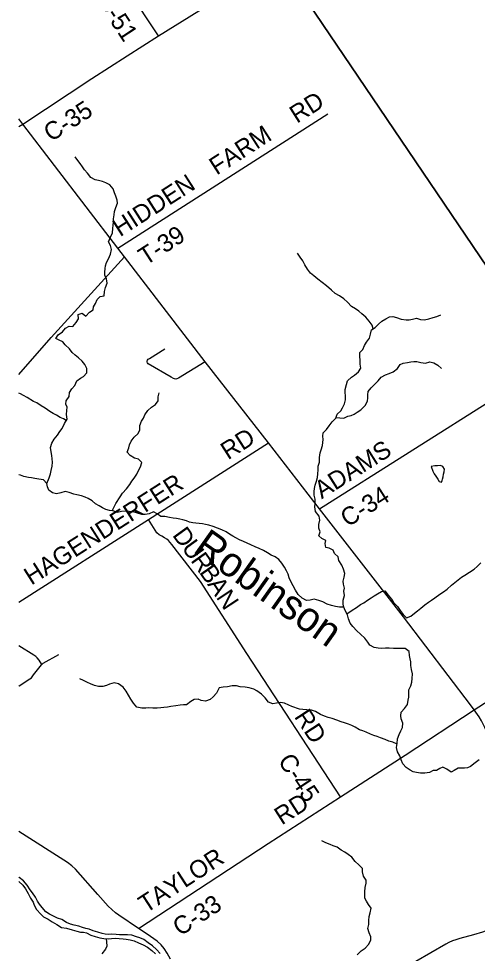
# Model space of a CAD drawing. Extents: x 114843 to 284848, y 317643 to 566895.
# Drawn here: x 114843 to 122583, y 449771 to 465534 of the extents above; entities that cross this region are included whole.
import ezdxf

# ---------------------------------------------------------------- set-up
doc = ezdxf.new("R2010")
doc.units = 0
for name, color, linetype in [('GM_X_County_Road', 7, 'Continuous'), ('GM_X_County_Road_Text', 7, 'Continuous'), ('GM_X_Major_River', 7, 'Continuous'), ('GM_X_Minor_Lake', 7, 'Continuous'), ('GM_X_Minor_River', 7, 'Continuous'), ('GM_X_Minor_River_Text', 7, 'Continuous'), ('GM_X_State_Route', 7, 'Continuous'), ('GM_X_Township', 7, 'Continuous'), ('GM_X_Township_Road', 7, 'Continuous'), ('GM_X_Township_Road_Text', 7, 'Continuous')]:
    doc.layers.add(name, color=color, linetype=linetype)

msp = doc.modelspace()

# ---------------------------------------------------------------- linework, layer by layer
at = {"layer": 'GM_X_County_Road'}
for p, q in [((119922, 457268), (123503, 459530)), ((117034, 457088), (119057, 458378)), ((114843, 455694), (117034, 457088))]:
    msp.add_line(p, q, dxfattribs=at)
for points in [[(117203, 465246), (115647, 467595), (115558, 467733), (115519, 467814), (115484, 467893), (115433, 467996), (114843, 468933)], [(114913, 463757), (116076, 464524), (116672, 464909), (117203, 465246), (119246, 466516), (119273, 466533)], [(114843, 459533), (115393, 460159), (116630, 461515)], [(120275, 452411), (118692, 454828), (117910, 456043), (117430, 456664), (117374, 456731), (117344, 456754), (117304, 456780), (117258, 456804), (117215, 456831), (117177, 456865), (117144, 456909), (117034, 457088)], [(116865, 450191), (119055, 451622), (120275, 452411), (121363, 453112), (122533, 453877), (124525, 455162), (124893, 455400), (125060, 455508), (125795, 455981)], [(116865, 450191), (116532, 450414), (116476, 450456), (116414, 450510), (116354, 450567), (116178, 450764), (115801, 451189), (115740, 451246), (115715, 451265), (115690, 451283), (115665, 451302), (114843, 451826)], [(124481, 451264), (123193, 450430), (122929, 450259), (122814, 450192), (122745, 450154), (122672, 450126), (122520, 450083), (122291, 450023), (122223, 450000), (122163, 449980), (122102, 449952), (122051, 449925), (121544, 449630)], [(117403, 449669), (117347, 449775), (117301, 449853), (117250, 449915), (117183, 449977), (117014, 450092), (116865, 450191)]]:
    msp.add_lwpolyline(points, dxfattribs=at)
at = {"layer": 'GM_X_Major_River'}
for points in [[(117230, 449768), (117168, 449834), (117100, 449895), (117030, 449949), (116956, 450005), (116886, 450031), (116834, 450051), (116752, 450074), (116682, 450082), (116610, 450082), (116546, 450084), (116488, 450086), (116416, 450092), (116362, 450090), (116302, 450092), (116250, 450105), (116180, 450125), (116102, 450149), (116030, 450177), (115974, 450191), (115922, 450207), (115856, 450227), (115782, 450244), (115716, 450262), (115650, 450292), (115572, 450338), (115500, 450366), (115418, 450404), (115365, 450431), (115299, 450471), (115237, 450545), (115193, 450601), (115161, 450651), (115127, 450719), (115077, 450792), (115035, 450842), (114985, 450920), (114927, 450992), (114853, 451050), (114843, 451052)], [(114843, 450984), (114843, 450984), (114915, 450922), (114959, 450856), (115003, 450780), (115043, 450702), (115089, 450633), (115103, 450583), (115145, 450511), (115218, 450433), (115262, 450383), (115340, 450346), (115410, 450300), (115486, 450256), (115566, 450208), (115652, 450196), (115748, 450164), (115822, 450143), (115886, 450129), (115938, 450125), (115990, 450117), (116062, 450075), (116132, 450053), (116212, 450030), (116280, 450018), (116352, 450016), (116412, 450022), (116474, 450024), (116540, 450020), (116604, 450014), (116656, 450008), (116726, 450000), (116792, 449981), (116864, 449949), (116946, 449911), (117018, 449873), (117088, 449817), (117154, 449764)]]:
    msp.add_lwpolyline(points, dxfattribs=at)
at = {"layer": 'GM_X_Minor_Lake'}
for points in [[(121988, 457745), (121996, 457765), (122008, 457807), (122014, 457851), (122026, 457893), (122028, 457937), (122004, 457983), (121962, 458000), (121914, 457994), (121866, 457990), (121804, 457979)], [(121804, 457979), (121834, 457904), (121856, 457857), (121884, 457817), (121916, 457767), (121938, 457727), (121978, 457715), (121988, 457745)]]:
    msp.add_lwpolyline(points, dxfattribs=at)
at = {"layer": 'GM_X_Minor_River'}
for points in [[(115318, 457692), (115357, 457790), (115381, 457860), (115393, 457912), (115411, 457984), (115415, 458052), (115411, 458112), (115405, 458164), (115389, 458230), (115379, 458304), (115400, 458372), (115444, 458442), (115498, 458508), (115540, 458570), (115578, 458624), (115616, 458704), (115660, 458781), (115648, 458857), (115655, 458923), (115663, 458983), (115641, 459033), (115643, 459089), (115693, 459161), (115699, 459229), (115741, 459289), (115789, 459349), (115823, 459423), (115888, 459469), (115938, 459501), (115994, 459561), (115996, 459633), (115962, 459703), (115914, 459759), (115852, 459813), (115798, 459860), (115746, 459904), (115700, 459968), (115628, 460032), (115589, 460082), (115525, 460114), (115469, 460138), (115509, 460202), (115581, 460250), (115631, 460316), (115693, 460346), (115757, 460344), (115811, 460408), (115853, 460474), (115849, 460544), (115915, 460566), (115977, 460514), (116039, 460582), (116098, 460624), (116104, 460674), (116140, 460732), (116168, 460796), (116218, 460850), (116286, 460862), (116294, 460934), (116308, 461002), (116338, 461074), (116326, 461144), (116295, 461208), (116295, 461260), (116305, 461318), (116311, 461368), (116323, 461420), (116359, 461484), (116391, 461562), (116407, 461640), (116393, 461706), (116360, 461768), (116394, 461850), (116428, 461920), (116430, 461994), (116438, 462054), (116442, 462106), (116446, 462156), (116454, 462225), (116460, 462279), (116483, 462349), (116511, 462421), (116507, 462473), (116483, 462541), (116459, 462595), (116439, 462663), (116381, 462729), (116313, 462763), (116257, 462785), (116191, 462803), (116135, 462815), (116063, 462856), (116004, 462926), (115956, 462984), (115918, 463036), (115880, 463090), (115844, 463142), (115796, 463204)], [(120827, 460305), (120808, 460366), (120756, 460434), (120702, 460498), (120634, 460555), (120582, 460601), (120530, 460641), (120458, 460681), (120390, 460751), (120329, 460807), (120259, 460859), (120187, 460900), (120121, 460956), (120037, 461028), (119965, 461086), (119893, 461142), (119823, 461196), (119769, 461239), (119719, 461307), (119675, 461381), (119636, 461449), (119594, 461513), (119546, 461577)], [(119924, 457077), (119912, 457145), (119854, 457221), (119840, 457298), (119849, 457354), (119847, 457428), (119829, 457500), (119831, 457558), (119837, 457612), (119845, 457664), (119867, 457732), (119889, 457798), (119893, 457856), (119896, 457924), (119900, 457984), (119918, 458055), (119922, 458135), (119932, 458209), (119950, 458263), (119972, 458333), (119976, 458385), (119980, 458435), (119977, 458491), (119983, 458549), (120037, 458603), (120081, 458665), (120135, 458735), (120193, 458797), (120219, 458861), (120279, 458921), (120309, 458973), (120342, 459039), (120360, 459105), (120360, 459175), (120354, 459229), (120354, 459280), (120376, 459362), (120392, 459424), (120460, 459486), (120510, 459524), (120580, 459580), (120617, 459642), (120609, 459708), (120609, 459774), (120603, 459838), (120601, 459904), (120651, 459956), (120679, 460024), (120711, 460076), (120765, 460146), (120780, 460214), (120800, 460284), (120858, 460328), (120914, 460384), (120972, 460432), (121042, 460472), (121102, 460504), (121156, 460512), (121222, 460494), (121296, 460466), (121380, 460454), (121436, 460453), (121490, 460467), (121558, 460481), (121626, 460459), (121692, 460455), (121764, 460473), (121838, 460495), (121902, 460511), (121970, 460537)], [(120196, 458805), (120265, 458799), (120331, 458795), (120399, 458829), (120457, 458839), (120507, 458865), (120557, 458895), (120619, 458939), (120690, 459011), (120730, 459081), (120738, 459139), (120736, 459189), (120740, 459247), (120790, 459309), (120848, 459365), (120912, 459427), (120962, 459487), (121036, 459529), (121095, 459549), (121163, 459579), (121237, 459633), (121281, 459699), (121331, 459721), (121407, 459737), (121461, 459747), (121511, 459750), (121563, 459752), (121631, 459734), (121707, 459724), (121781, 459746), (121851, 459730), (121919, 459690), (121977, 459636)], [(115647, 458757), (115600, 458785), (115546, 458809), (115480, 458847), (115428, 458875), (115370, 458909), (115293, 458963), (115225, 459006), (115147, 459054), (115093, 459080), (114989, 459144), (114925, 459180), (114873, 459208), (114843, 459220)], [(116422, 457233), (116484, 457359), (116556, 457467), (116598, 457531), (116663, 457605), (116717, 457677), (116751, 457735), (116791, 457787), (116835, 457853), (116873, 457923), (116901, 457975), (116919, 458047), (116867, 458102), (116797, 458120), (116723, 458166), (116676, 458222), (116700, 458294), (116716, 458346), (116742, 458406), (116794, 458474), (116858, 458540), (116886, 458600), (116888, 458674), (116916, 458744), (116947, 458796), (116973, 458854), (117023, 458924), (117085, 458980), (117151, 459026), (117199, 459088), (117199, 459156), (117215, 459222)], [(120331, 455609), (120260, 455610), (120190, 455621), (120122, 455639), (120048, 455661), (119978, 455701), (119906, 455723), (119832, 455745), (119764, 455729), (119700, 455721), (119626, 455762), (119558, 455824), (119514, 455896), (119476, 455970), (119442, 456030), (119410, 456103), (119391, 456165), (119363, 456221), (119329, 456285), (119287, 456351), (119233, 456411), (119171, 456455), (119105, 456486), (119041, 456524), (118973, 456564), (118901, 456600), (118837, 456624), (118763, 456660), (118637, 456715), (118571, 456745), (118509, 456779), (118455, 456805), (118402, 456837), (118344, 456877), (118274, 456912), (118198, 456940), (118128, 456968), (118054, 456992), (117996, 457000), (117944, 457012), (117890, 457018), (117832, 457025), (117780, 457029), (117726, 457043), (117674, 457065), (117614, 457083), (117562, 457095), (117504, 457103), (117452, 457111), (117386, 457123), (117310, 457136), (117244, 457140), (117178, 457180), (117118, 457214), (117046, 457184), (116976, 457174), (116922, 457174), (116846, 457196), (116776, 457217), (116710, 457223), (116646, 457227), (116580, 457221), (116508, 457207), (116440, 457231), (116376, 457237), (116312, 457255), (116258, 457286), (116202, 457318), (116138, 457354), (116082, 457402), (116018, 457444), (115966, 457464), (115902, 457484), (115824, 457505), (115772, 457515), (115694, 457545), (115628, 457557), (115556, 457539), (115480, 457521), (115414, 457539), (115352, 457583), (115330, 457636), (115318, 457692), (115263, 457754), (115183, 457766), (115117, 457780), (115061, 457790), (115007, 457798), (114929, 457815), (114875, 457837), (114843, 457840)], [(122612, 453031), (122546, 452985), (122468, 452919), (122416, 452899), (122365, 452893), (122313, 452893), (122263, 452891), (122191, 452855), (122141, 452823), (122067, 452877), (122001, 452911), (121951, 452885), (121897, 452853), (121841, 452854), (121775, 452820), (121699, 452808), (121623, 452806), (121555, 452818), (121503, 452834), (121451, 452860), (121385, 452906), (121327, 452967), (121298, 453035), (121278, 453099), (121238, 453169), (121222, 453239), (121230, 453309), (121238, 453387), (121264, 453459), (121294, 453523), (121318, 453578), (121327, 453652), (121301, 453726), (121295, 453776), (121299, 453836), (121357, 453900), (121403, 453966), (121415, 454040), (121425, 454092), (121427, 454162), (121426, 454216), (121460, 454280), (121478, 454345), (121482, 454405), (121490, 454483), (121472, 454557), (121464, 454627), (121460, 454685), (121448, 454739), (121441, 454791), (121431, 454861), (121363, 454914), (121231, 454910), (121167, 454914), (121093, 454918), (121033, 454916), (120963, 454914), (120911, 454916), (120843, 454926), (120769, 454967), (120735, 455017), (120685, 455087), (120613, 455155), (120549, 455211), (120483, 455280), (120435, 455340), (120411, 455410), (120394, 455482), (120354, 455550), (120332, 455608), (120318, 455660), (120320, 455729), (120340, 455803), (120328, 455877), (120342, 455929), (120324, 455995), (120320, 456047), (120339, 456113), (120349, 456179), (120325, 456251), (120297, 456317), (120245, 456394), (120235, 456458), (120175, 456516), (120153, 456572), (120081, 456604), (120027, 456616), (120013, 456682), (120028, 456734), (119960, 456769), (119908, 456813), (119932, 456877), (119908, 456943), (119908, 457001), (119924, 457077)], [(120384, 455498), (120472, 455556), (120544, 455602), (120614, 455652), (120666, 455680), (120732, 455726), (120794, 455768), (120844, 455800), (120898, 455834), (120966, 455874), (121024, 455884), (121080, 455811), (121134, 455741), (121170, 455687), (121238, 455619), (121280, 455551), (121332, 455483), (121390, 455428), (121464, 455458), (121522, 455508), (121574, 455544), (121630, 455592), (121698, 455650), (121762, 455692), (121812, 455726), (121866, 455768), (121952, 455826), (122012, 455866), (122076, 455912), (122147, 455980), (122203, 456022), (122261, 456072), (122317, 456114), (122371, 456148), (122451, 456198), (122529, 456248), (122583, 456292), (122645, 456356)], [(121229, 453296), (121160, 453331), (121090, 453350), (121028, 453378), (120952, 453402), (120894, 453426), (120838, 453444), (120782, 453466), (120708, 453500), (120654, 453522), (120594, 453541), (120522, 453583), (120468, 453613), (120408, 453635), (120344, 453655), (120284, 453677), (120215, 453705), (120135, 453730), (120069, 453746), (120003, 453772), (119935, 453796), (119853, 453848), (119783, 453874), (119707, 453879), (119641, 453881), (119581, 453889), (119455, 453931), (119401, 453953), (119331, 453991), (119263, 454000), (119193, 453988), (119135, 453978), (119061, 454004), (119001, 454082), (118939, 454140), (118863, 454197), (118809, 454225), (118735, 454249), (118663, 454257), (118579, 454265), (118519, 454281), (118447, 454283), (118369, 454265), (118295, 454262), (118225, 454246), (118179, 454158), (118123, 454094), (118073, 454054), (117997, 454024), (117925, 454036), (117871, 454058), (117807, 454052), (117749, 454020), (117675, 453964), (117623, 453962), (117567, 453956), (117493, 453943), (117413, 453931), (117357, 453923), (117293, 453919), (117243, 453913), (117182, 453907), (117110, 453905), (117040, 453911), (116988, 453907), (116920, 453907), (116836, 453924), (116779, 453990), (116735, 454058), (116697, 454122), (116657, 454190), (116605, 454259), (116525, 454317), (116453, 454335), (116377, 454311), (116325, 454285), (116263, 454273), (116189, 454273), (116123, 454289), (116055, 454318), (116003, 454338), (115939, 454372), (115873, 454402)], [(120554, 449746), (120624, 449810), (120692, 449860), (120750, 449922), (120784, 449996), (120787, 450046), (120761, 450115), (120737, 450187), (120751, 450259), (120751, 450323), (120761, 450389), (120777, 450455), (120793, 450531), (120745, 450595), (120713, 450648), (120684, 450700), (120684, 450756), (120686, 450808), (120692, 450878), (120708, 450954), (120706, 451004), (120664, 451070), (120648, 451143), (120648, 451203), (120583, 451263), (120523, 451321), (120467, 451391), (120401, 451437), (120349, 451476), (120283, 451508), (120217, 451558), (120153, 451586), (120099, 451606), (120025, 451634), (119959, 451667)], [(116320, 450017), (116324, 449962), (116332, 449892), (116310, 449840), (116246, 449762)]]:
    msp.add_lwpolyline(points, dxfattribs=at)
at = {"layer": 'GM_X_State_Route'}
for points in [[(122469, 453961), (121337, 455448), (119922, 457268), (119057, 458378), (117990, 459748), (116630, 461515), (116515, 461666), (114913, 463757), (114843, 463846)], [(123616, 452198), (123225, 452619), (123134, 452727), (123058, 452836), (122985, 452965), (122922, 453099), (122817, 453341), (122710, 453577), (122654, 453690), (122613, 453761), (122533, 453877), (122469, 453961)]]:
    msp.add_lwpolyline(points, dxfattribs=at)
at = {"layer": 'GM_X_Township'}
for points in [[(119245, 466519), (123833, 459743), (123546, 459560), (125794, 455984), (125059, 455511), (124892, 455403), (124524, 455165), (125367, 453831), (126234, 452438), (124479, 451266), (124863, 450854), (125119, 450574), (125391, 450284), (124481, 449701)], [(124481, 449701), (125391, 450284), (125119, 450574), (124863, 450854), (124479, 451266), (126234, 452438), (125367, 453831), (124524, 455165), (124892, 455403), (125059, 455511), (125794, 455984), (123546, 459560), (123833, 459743), (119245, 466519)]]:
    msp.add_lwpolyline(points, dxfattribs=at)
at = {"layer": 'GM_X_Township_Road'}
for p, q in [((116515, 461666), (120063, 463929)), ((114843, 463714), (114913, 463757))]:
    msp.add_line(p, q, dxfattribs=at)
for points in [[(117990, 459748), (117538, 459468), (117514, 459458), (117495, 459454), (117474, 459458), (117455, 459464), (117415, 459486), (117026, 459715), (117016, 459727), (117012, 459739), (117012, 459757), (117016, 459776), (117026, 459791), (117050, 459805), (117309, 459967)], [(115233, 454643), (115187, 454714), (115157, 454754), (115132, 454778), (115101, 454800), (114843, 454956)], [(115233, 454643), (115244, 454654), (115258, 454665), (115521, 454810)], [(114843, 454277), (114852, 454283), (115031, 454400), (115057, 454419), (115070, 454432), (115094, 454466), (115226, 454636), (115233, 454643)]]:
    msp.add_lwpolyline(points, dxfattribs=at)

# ---------------------------------------------------------------- texts
at = {"layer": 'GM_X_County_Road_Text'}
for s, height, rotation, p in [('C-51', 300, 303.4345, (116143, 465847)), ('C-35', 300, 32.6714, (115388, 463449)), ('RD', 300, 32.7306, (118376, 458084)), ('ADAMS', 300, 32.255, (119957, 457427)), ('HAGENDERFER', 300.01, 32.5157, (115057, 455971)), ('C-34', 300, 32.3802, (120396, 456950)), ('D', 300, 305.8853, (117427, 456823)), ('U', 300, 305.8862, (117582, 456609)), ('R', 300, 305.7388, (117736, 456395)), ('B', 300, 304.7741, (117880, 456197)), ('A', 300, 303.7229, (118019, 455995)), ('N', 300, 303.5653, (118166, 455776)), ('RD', 300, 303.4138, (119485, 453762)), ('C-45', 300, 303.434, (119209, 453016)), ('RD', 300, 32.7307, (119283, 451926)), ('TAYLOR', 300, 32.9733, (116992, 450440)), ('C-33', 300, 33.1461, (117569, 450051))]:
    msp.add_text(s, height=height, rotation=rotation, dxfattribs=at).set_placement(p)
at = {"layer": 'GM_X_Minor_River_Text'}
msp.add_text('Robinson', height=500, rotation=324.6625, dxfattribs=at).set_placement((117764, 456548))
at = {"layer": 'GM_X_Township_Road_Text'}
for s, rotation, p in [('RD', 32.3098, (119538, 463760)), ('FARM', 32.8105, (118184, 462887)), ('HIDDEN', 32.7019, (116555, 461846)), ('T-39', 32.828, (116988, 461363))]:
    msp.add_text(s, height=300, rotation=rotation, dxfattribs=at).set_placement(p)

doc.saveas('drawing.dxf')
